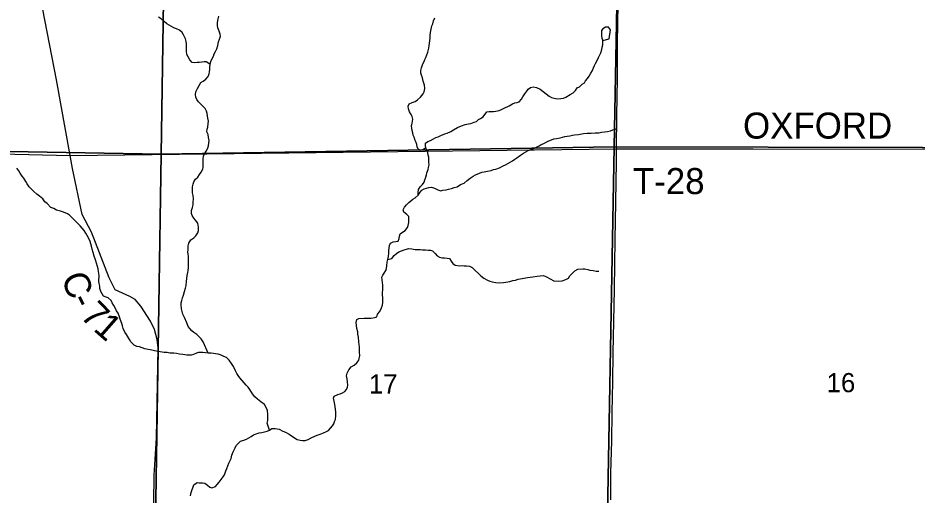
# Model space of a CAD drawing. Extents: x 1310247 to 1552180, y 377264 to 706493.
# Drawn here: x 1382657 to 1393007, y 562786 to 568278 of the extents above; entities that cross this region are included whole.
import ezdxf

# ---------------------------------------------------------------- set-up
doc = ezdxf.new("R2010")
doc.units = 0
for name, color, linetype in [('GM_X_County_Road', 7, 'Continuous'), ('GM_X_County_Road_Text', 7, 'Continuous'), ('GM_X_Minor_River', 7, 'Continuous'), ('GM_X_Section', 7, 'Continuous'), ('GM_X_Section_Text', 7, 'Continuous'), ('GM_X_State_Route', 7, 'Continuous'), ('GM_X_Township_Road', 7, 'Continuous'), ('GM_X_Township_Road_Text', 7, 'Continuous'), ('GM_X_Township_ROW', 7, 'Continuous')]:
    doc.layers.add(name, color=color, linetype=linetype)

msp = doc.modelspace()

# ---------------------------------------------------------------- linework, layer by layer
at = {"layer": 'GM_X_County_Road'}
msp.add_lwpolyline([(1384210, 562068), (1384222, 563016), (1384251, 563444), (1384270, 564480), (1384259, 564577), (1384226, 564691), (1384182, 564789), (1384071, 564958), (1384003, 565037), (1383941, 565072), (1383773, 565146), (1383706, 565286), (1383500, 565810), (1383393, 566016), (1383284, 566544), (1383258, 566694), (1383100, 567565), (1382756, 569347)], dxfattribs=at)
at = {"layer": 'GM_X_Minor_River'}
for points in [[(1384867, 567744), (1384852, 567754), (1384822, 567771), (1384798, 567772), (1384770, 567768), (1384740, 567767), (1384716, 567764), (1384692, 567762), (1384660, 567765), (1384631, 567794), (1384614, 567831), (1384598, 567859), (1384595, 567896), (1384594, 567928), (1384595, 567954), (1384596, 567980), (1384590, 568006), (1384583, 568037), (1384560, 568085), (1384543, 568110), (1384514, 568137), (1384478, 568152), (1384448, 568165), (1384421, 568180), (1384395, 568196), (1384370, 568211), (1384338, 568238), (1384305, 568269), (1384274, 568288)], [(1384863, 567714), (1384867, 567744), (1384876, 567775), (1384891, 567811), (1384904, 567837), (1384913, 567865), (1384929, 567892), (1384942, 567924), (1384955, 567960), (1384964, 568002), (1384975, 568034), (1384984, 568068), (1384981, 568092), (1384970, 568124), (1384955, 568165), (1384950, 568193), (1384950, 568225), (1384957, 568267), (1384966, 568299)], [(1387347, 566784), (1387307, 566757), (1387280, 566753), (1387257, 566768), (1387248, 566796), (1387242, 566821), (1387235, 566845), (1387226, 566869), (1387212, 566904), (1387203, 566930), (1387196, 566954), (1387189, 566983), (1387185, 567009), (1387182, 567033), (1387189, 567065), (1387196, 567111), (1387191, 567143), (1387178, 567168), (1387158, 567198), (1387147, 567231), (1387142, 567261), (1387157, 567289), (1387191, 567306), (1387226, 567317), (1387250, 567336), (1387285, 567365), (1387316, 567403), (1387329, 567428), (1387336, 567466), (1387331, 567505), (1387318, 567549), (1387307, 567588), (1387298, 567620), (1387290, 567644), (1387289, 567673), (1387296, 567702), (1387313, 567750), (1387328, 567776), (1387337, 567800), (1387347, 567824), (1387360, 567855), (1387371, 567885), (1387380, 567931), (1387385, 567959), (1387390, 567989), (1387392, 568013), (1387395, 568051), (1387398, 568075), (1387401, 568111), (1387408, 568149), (1387417, 568187), (1387428, 568211), (1387435, 568243), (1387452, 568280)], [(1389384, 568018), (1389455, 568036), (1389469, 568142), (1389447, 568173), (1389412, 568172), (1389382, 568152)], [(1389382, 568152), (1389368, 568135), (1389369, 568102), (1389368, 568074), (1389372, 568047), (1389384, 568018)], [(1387259, 566236), (1387260, 566274), (1387264, 566304), (1387281, 566334), (1387310, 566361), (1387329, 566388), (1387337, 566414), (1387346, 566444), (1387353, 566470), (1387360, 566494), (1387373, 566532), (1387379, 566556), (1387384, 566586), (1387383, 566618), (1387382, 566648), (1387380, 566676), (1387375, 566700), (1387370, 566727), (1387361, 566753), (1387347, 566784), (1387344, 566810), (1387345, 566836), (1387371, 566855), (1387402, 566868), (1387434, 566888), (1387463, 566903), (1387489, 566910), (1387519, 566923), (1387566, 566942), (1387592, 566951), (1387635, 566972), (1387667, 566989), (1387712, 567016), (1387756, 567037), (1387799, 567050), (1387837, 567059), (1387863, 567064), (1387904, 567079), (1387928, 567087), (1387952, 567108), (1387977, 567121), (1388005, 567141), (1388049, 567196), (1388075, 567201), (1388103, 567202), (1388127, 567202), (1388153, 567203), (1388189, 567214), (1388218, 567225), (1388248, 567240), (1388305, 567267), (1388342, 567288), (1388372, 567299), (1388396, 567305), (1388422, 567314), (1388447, 567343), (1388464, 567369), (1388487, 567404), (1388508, 567434), (1388524, 567460), (1388549, 567477), (1388585, 567484), (1388619, 567477), (1388662, 567458), (1388696, 567433), (1388731, 567404), (1388764, 567379), (1388792, 567364), (1388822, 567353), (1388860, 567348), (1388900, 567351), (1388930, 567354), (1388958, 567367), (1389007, 567398), (1389042, 567417), (1389068, 567444), (1389089, 567472), (1389115, 567485), (1389144, 567515), (1389171, 567532), (1389185, 567556), (1389208, 567581), (1389227, 567609), (1389244, 567642), (1389265, 567672), (1389275, 567702), (1389288, 567730), (1389299, 567755), (1389316, 567787), (1389331, 567821), (1389347, 567852), (1389360, 567878), (1389373, 567914), (1389376, 567940), (1389383, 567968), (1389384, 568018)], [(1384842, 564420), (1384787, 564550), (1384764, 564584), (1384741, 564607), (1384712, 564634), (1384680, 564657), (1384655, 564674), (1384631, 564703), (1384612, 564727), (1384599, 564768), (1384573, 564829), (1384552, 564869), (1384543, 564900), (1384536, 564930), (1384533, 564974), (1384535, 564998), (1384540, 565026), (1384549, 565056), (1384560, 565086), (1384571, 565128), (1384582, 565166), (1384589, 565196), (1384594, 565244), (1384604, 565312), (1384609, 565348), (1384613, 565372), (1384616, 565406), (1384619, 565500), (1384616, 565534), (1384615, 565560), (1384611, 565584), (1384612, 565610), (1384615, 565655), (1384622, 565684), (1384643, 565722), (1384680, 565745), (1384702, 565771), (1384725, 565804), (1384732, 565832), (1384733, 565868), (1384724, 565916), (1384699, 565949), (1384680, 565974), (1384660, 566003), (1384651, 566027), (1384652, 566061), (1384665, 566095), (1384670, 566125), (1384671, 566159), (1384674, 566197), (1384671, 566235), (1384665, 566263), (1384664, 566300), (1384665, 566332), (1384670, 566366), (1384677, 566390), (1384698, 566421), (1384726, 566446), (1384745, 566474), (1384764, 566504), (1384781, 566537), (1384788, 566561), (1384786, 566595), (1384785, 566632), (1384786, 566656), (1384789, 566688), (1384800, 566713), (1384820, 566743), (1384837, 566771), (1384848, 566804), (1384853, 566842), (1384854, 566867), (1384849, 566903), (1384844, 566935), (1384830, 566968), (1384831, 566998), (1384838, 567022), (1384845, 567062), (1384848, 567090), (1384841, 567124), (1384837, 567150), (1384832, 567178), (1384825, 567203), (1384808, 567235), (1384788, 567260), (1384759, 567287), (1384732, 567312), (1384714, 567338), (1384703, 567365), (1384698, 567395), (1384703, 567427), (1384720, 567465), (1384741, 567500), (1384760, 567536), (1384786, 567551), (1384815, 567572), (1384844, 567604), (1384856, 567633), (1384859, 567657), (1384862, 567685), (1384863, 567714)], [(1387643, 566314), (1387671, 566327), (1387707, 566334), (1387744, 566359), (1387789, 566376), (1387824, 566407), (1387858, 566432), (1387891, 566457), (1387917, 566473), (1387964, 566491), (1387990, 566501), (1388016, 566508), (1388055, 566515), (1388097, 566522), (1388125, 566533), (1388151, 566538), (1388196, 566551), (1388238, 566574), (1388265, 566587), (1388289, 566601), (1388316, 566616), (1388342, 566633), (1388370, 566651), (1388395, 566668), (1388434, 566697), (1388472, 566722), (1388523, 566751), (1388554, 566764), (1388582, 566773), (1388651, 566806), (1388675, 566821), (1388704, 566834), (1388730, 566848), (1388760, 566863), (1388791, 566874), (1388819, 566885), (1388849, 566892), (1388892, 566899), (1388918, 566907), (1388944, 566912), (1388972, 566917), (1389002, 566922), (1389034, 566927), (1389058, 566931), (1389101, 566938), (1389161, 566946), (1389201, 566951), (1389247, 566952), (1389293, 566954), (1389337, 566957), (1389368, 566962), (1389438, 566972), (1389470, 566980), (1389496, 566989), (1389521, 566994), (1389547, 567008)], [(1383224, 566022), (1383200, 566035), (1383169, 566046), (1383145, 566052), (1383099, 566066), (1383069, 566083), (1383034, 566096), (1382991, 566141), (1382967, 566160), (1382942, 566195), (1382905, 566228), (1382872, 566251), (1382837, 566280), (1382807, 566309), (1382784, 566333), (1382763, 566370), (1382748, 566395), (1382723, 566433), (1382703, 566458), (1382682, 566491), (1382665, 566517), (1382642, 566548)], [(1386299, 563829), (1386294, 563868), (1386287, 563900), (1386294, 563924), (1386336, 563943), (1386361, 563952), (1386387, 563963), (1386417, 563977), (1386436, 564002), (1386445, 564026), (1386449, 564052), (1386448, 564088), (1386441, 564122), (1386436, 564157), (1386441, 564189), (1386460, 564226), (1386487, 564260), (1386521, 564281), (1386552, 564308), (1386575, 564338), (1386587, 564393), (1386584, 564430), (1386583, 564486), (1386580, 564520), (1386577, 564550), (1386572, 564603), (1386565, 564639), (1386564, 564663), (1386553, 564704), (1386550, 564738), (1386547, 564770), (1386552, 564808), (1386576, 564817), (1386638, 564820), (1386664, 564821), (1386694, 564822), (1386720, 564823), (1386760, 564830), (1386785, 564838), (1386793, 564866), (1386818, 564899), (1386837, 564939), (1386848, 564970), (1386851, 565004), (1386852, 565029), (1386851, 565055), (1386849, 565089), (1386850, 565117), (1386853, 565147), (1386852, 565177), (1386852, 565201), (1386847, 565233), (1386844, 565264), (1386841, 565292), (1386852, 565316), (1386868, 565341), (1386887, 565369), (1386894, 565395), (1386899, 565427), (1386904, 565467), (1386910, 565497), (1386917, 565533), (1386922, 565569), (1386923, 565597), (1386926, 565633), (1386929, 565657), (1386940, 565687), (1386970, 565702), (1387002, 565703), (1387028, 565710), (1387039, 565738), (1387044, 565766), (1387050, 565792), (1387079, 565813), (1387110, 565830), (1387137, 565866), (1387143, 565890), (1387150, 565922), (1387153, 565962), (1387150, 565994), (1387127, 566017), (1387095, 566042), (1387088, 566068), (1387101, 566098), (1387125, 566125), (1387152, 566154), (1387199, 566191), (1387226, 566207), (1387259, 566236), (1387282, 566271), (1387302, 566295), (1387327, 566310), (1387381, 566327), (1387413, 566330), (1387445, 566319), (1387486, 566300), (1387518, 566289), (1387544, 566294), (1387579, 566301), (1387607, 566306), (1387643, 566314)], [(1385549, 563533), (1385523, 563614), (1385528, 563644), (1385531, 563682), (1385531, 563712), (1385525, 563760), (1385515, 563785), (1385490, 563826), (1385451, 563859), (1385410, 563888), (1385379, 563915), (1385352, 563952), (1385321, 563999), (1385302, 564026), (1385280, 564052), (1385259, 564079), (1385209, 564133), (1385189, 564161), (1385172, 564186), (1385157, 564214), (1385134, 564267), (1385113, 564300), (1385084, 564337), (1385053, 564368), (1385023, 564381), (1384995, 564395), (1384958, 564406), (1384928, 564411), (1384904, 564416), (1384880, 564419), (1384842, 564420), (1384812, 564423), (1384784, 564425), (1384758, 564428), (1384732, 564425), (1384708, 564417), (1384675, 564404), (1384647, 564397), (1384621, 564394), (1384597, 564396), (1384551, 564404), (1384513, 564409), (1384480, 564414), (1384448, 564417), (1384404, 564420), (1384372, 564425), (1384338, 564428), (1384290, 564435), (1384250, 564442), (1384226, 564447), (1384194, 564452), (1384115, 564470), (1384085, 564479), (1384053, 564490), (1384025, 564496), (1383994, 564511), (1383953, 564549), (1383938, 564575), (1383903, 564634), (1383884, 564661), (1383867, 564704), (1383860, 564732), (1383851, 564762), (1383832, 564809), (1383823, 564837), (1383810, 564878), (1383790, 564908), (1383775, 564939), (1383758, 564968), (1383741, 564998), (1383728, 565027), (1383692, 565056), (1383669, 565064), (1383639, 565075), (1383610, 565130), (1383599, 565165), (1383598, 565191), (1383591, 565221), (1383587, 565247), (1383589, 565313), (1383584, 565360), (1383577, 565388), (1383570, 565418), (1383559, 565453), (1383546, 565493), (1383533, 565536), (1383522, 565576), (1383511, 565615), (1383502, 565649), (1383493, 565677), (1383486, 565704), (1383476, 565730), (1383451, 565775), (1383438, 565799), (1383417, 565832), (1383396, 565859), (1383372, 565884), (1383322, 565935), (1383273, 565985), (1383248, 566007), (1383224, 566022)], [(1386910, 565497), (1386955, 565509), (1386984, 565543), (1387010, 565568), (1387037, 565584), (1387067, 565597), (1387096, 565610), (1387124, 565617), (1387148, 565623), (1387186, 565620), (1387224, 565614), (1387250, 565614), (1387282, 565611), (1387308, 565608), (1387342, 565607), (1387372, 565606), (1387400, 565604), (1387425, 565597), (1387455, 565566), (1387476, 565541), (1387504, 565524), (1387533, 565516), (1387563, 565517), (1387593, 565514), (1387619, 565507), (1387640, 565478), (1387658, 565452), (1387685, 565431), (1387733, 565426), (1387765, 565429), (1387789, 565426), (1387815, 565425), (1387849, 565420), (1387881, 565404), (1387914, 565370), (1387951, 565335), (1387980, 565310), (1388015, 565283), (1388055, 565258), (1388083, 565247), (1388110, 565239), (1388152, 565231), (1388196, 565228), (1388242, 565233), (1388266, 565236), (1388313, 565245), (1388349, 565254), (1388377, 565261), (1388409, 565272), (1388456, 565279), (1388516, 565290), (1388548, 565293), (1388578, 565298), (1388628, 565304), (1388663, 565310), (1388699, 565311), (1388736, 565299), (1388778, 565274), (1388821, 565251), (1388869, 565246), (1388915, 565252), (1388958, 565265), (1388986, 565282), (1389003, 565310), (1389034, 565341), (1389062, 565367), (1389097, 565384), (1389151, 565390), (1389177, 565388), (1389211, 565383), (1389235, 565376), (1389271, 565369), (1389307, 565364), (1389335, 565361)], [(1384642, 562775), (1384649, 562813), (1384657, 562837), (1384670, 562879), (1384679, 562903), (1384716, 562928), (1384742, 562927), (1384778, 562926), (1384806, 562921), (1384835, 562898), (1384863, 562877), (1384886, 562869), (1384927, 562882), (1384949, 562905), (1384972, 562935), (1384995, 562966), (1385016, 562994), (1385032, 563019), (1385048, 563063), (1385058, 563091), (1385069, 563121), (1385080, 563152), (1385091, 563176), (1385108, 563206), (1385117, 563244), (1385132, 563282), (1385144, 563305), (1385155, 563329), (1385166, 563355), (1385188, 563378), (1385215, 563406), (1385255, 563419), (1385284, 563430), (1385310, 563443), (1385339, 563458), (1385365, 563480), (1385408, 563495), (1385432, 563502), (1385462, 563507), (1385490, 563514), (1385524, 563522), (1385549, 563533), (1385577, 563552), (1385613, 563553), (1385659, 563542), (1385704, 563521), (1385734, 563508), (1385774, 563485), (1385813, 563459), (1385866, 563426), (1385902, 563417), (1385928, 563412), (1385960, 563415), (1385992, 563424), (1386029, 563443), (1386071, 563464), (1386099, 563474), (1386130, 563485), (1386170, 563502), (1386205, 563517), (1386229, 563530), (1386250, 563554), (1386272, 563581), (1386289, 563607), (1386298, 563633), (1386307, 563656), (1386312, 563701), (1386313, 563739), (1386310, 563773), (1386304, 563799), (1386299, 563829)]]:
    msp.add_lwpolyline(points, dxfattribs=at)
at = {"layer": 'GM_X_Section'}
for points in [[(1384385, 572019), (1389611, 572093), (1389513, 566793), (1384303, 566710)], [(1389611, 572093), (1394903, 572106), (1394830, 566784), (1389513, 566793)], [(1378877, 572051), (1384385, 572019), (1384303, 566710), (1378841, 566805), (1378832, 567007), (1378876, 571993)], [(1384303, 566710), (1384224, 561482), (1378768, 561584), (1378841, 566805)], [(1389513, 566793), (1389419, 561507), (1384224, 561482), (1384303, 566710)], [(1394830, 566784), (1394744, 561475), (1389419, 561507), (1389513, 566793)]]:
    msp.add_lwpolyline(points, close=True, dxfattribs=at)
at = {"layer": 'GM_X_State_Route'}
msp.add_lwpolyline([(1389474, 562730), (1389474, 563042), (1389485, 563405), (1389489, 563734), (1389498, 564090), (1389502, 564422), (1389509, 564784), (1389515, 565156), (1389526, 565723), (1389531, 566157), (1389540, 566622), (1389541, 566772), (1389545, 567155), (1389550, 567580), (1389552, 567941), (1389554, 568257), (1389565, 568677)], dxfattribs=at)
at = {"layer": 'GM_X_Township_Road'}
for points in [[(1378823, 566764), (1378823, 566764), (1380873, 566751), (1383258, 566694)], [(1389541, 566772), (1391110, 566771), (1393473, 566768), (1394830, 566759)]]:
    msp.add_lwpolyline(points, dxfattribs=at)
at = {"layer": 'GM_X_Township_ROW'}
msp.add_lwpolyline([(1383258, 566694), (1389541, 566772)], dxfattribs=at)

# ---------------------------------------------------------------- texts
at = {"layer": 'GM_X_County_Road_Text'}
for s, rotation, p in [('C', 291.2075, (1383149, 565288)), ('-', 296.5395, (1383251, 565031)), ('7', 314.007, (1383363, 564839)), ('1', 318.7998, (1383512, 564687))]:
    msp.add_text(s, height=300, rotation=rotation, dxfattribs=at).set_placement(p)
at = {"layer": 'GM_X_Section_Text'}
for s, p in [('17', (1386692, 563954)), ('16', (1391957, 563969))]:
    msp.add_text(s, height=221, rotation=0, dxfattribs=at).set_placement(p)
at = {"layer": 'GM_X_Township_Road_Text'}
for s, p in [('OXFORD', (1390995, 566889)), ('T-28', (1389728, 566250))]:
    msp.add_text(s, height=300, rotation=0, dxfattribs=at).set_placement(p)

doc.saveas('drawing.dxf')
